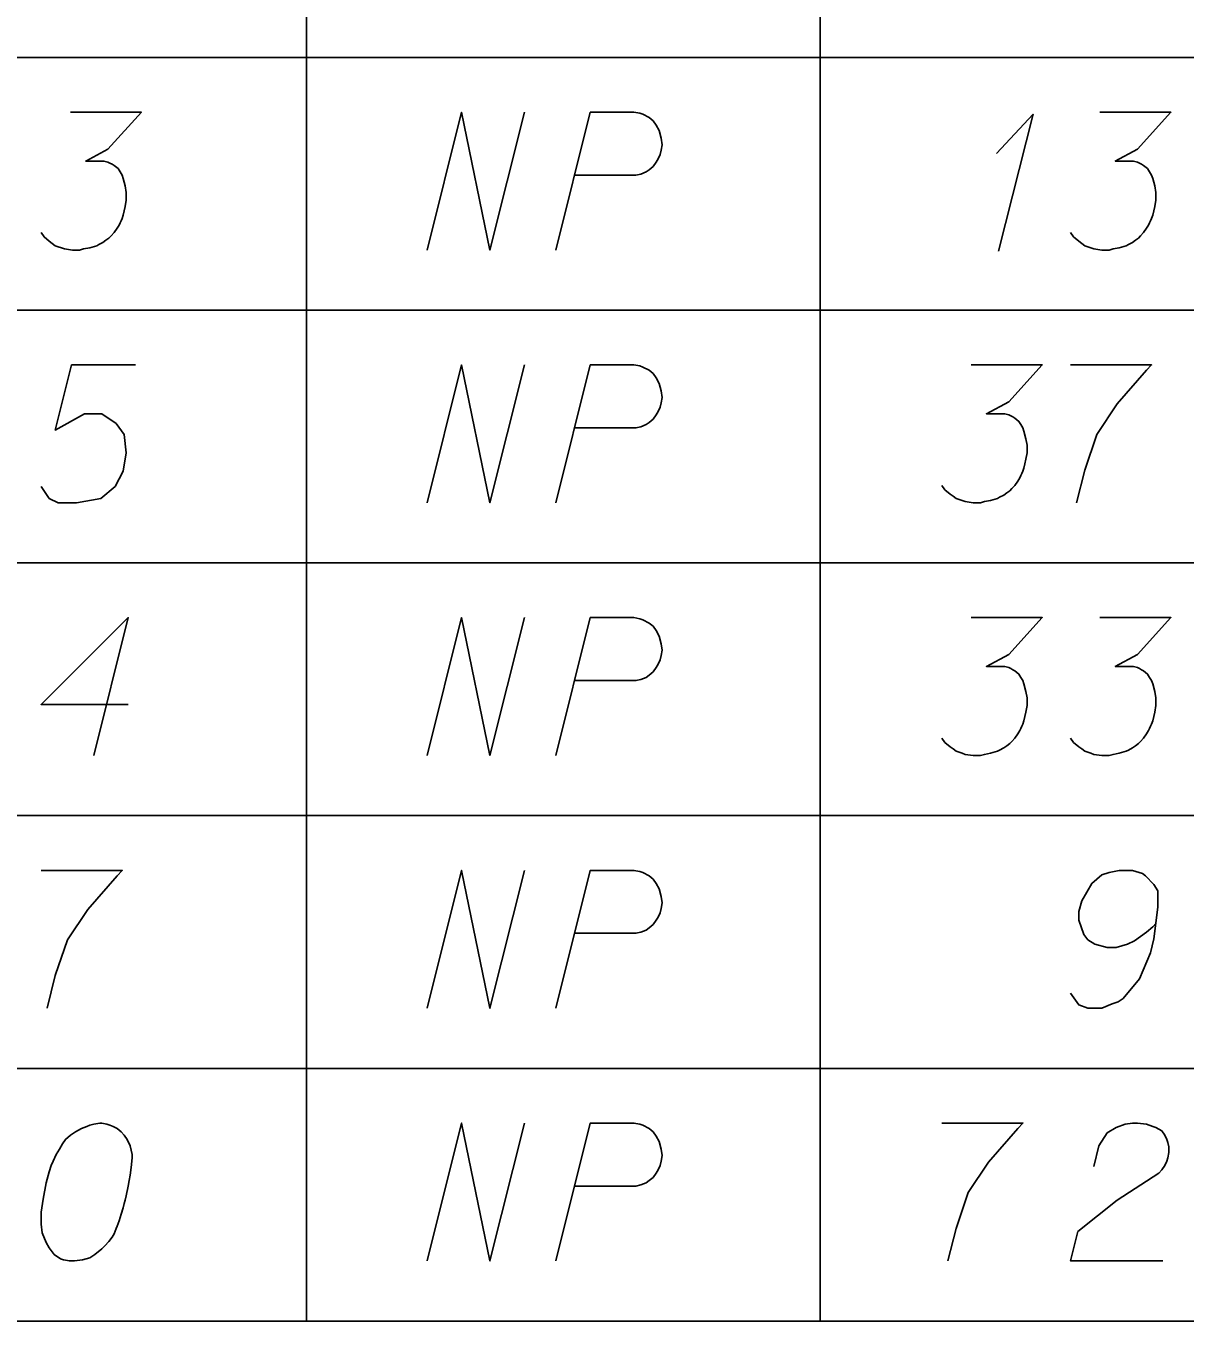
# Model space of a CAD drawing. Extents: x 2074207 to 2076812, y 516372 to 523312.
# Drawn here: x 2076498.43 to 2076538.78, y 517981.68 to 518026.78 of the extents above; entities that cross this region are included whole.
import ezdxf

# ---------------------------------------------------------------- set-up
doc = ezdxf.new("R2010")
doc.units = 0
for name, color, linetype in [('Prop DirtTable_ Soil Test Results - Outline (Major)', 7, 'Continuous'), ('Prop DirtTable_ Soil Test Results - Outline (Minor)', 7, 'Continuous'), ('Prop DirtTable_ Soil Test Results - Tx (Sample Data)', 7, 'Continuous')]:
    doc.layers.add(name, color=color, linetype=linetype)

msp = doc.modelspace()

# ---------------------------------------------------------------- linework, layer by layer
at = {"layer": 'Prop DirtTable_ Soil Test Results - Outline (Major)'}
msp.add_line((2076260.609, 517981.68), (2076811.903, 517981.68), dxfattribs=at)
at = {"layer": 'Prop DirtTable_ Soil Test Results - Outline (Minor)'}
for p, q in [((2076508.192, 518034.48), (2076508.192, 518025.68)), ((2076526.074, 518034.48), (2076526.074, 518025.68)), ((2076260.609, 518025.68), (2076811.903, 518025.68)), ((2076260.609, 518025.68), (2076811.903, 518025.68)), ((2076508.192, 518025.68), (2076508.192, 518016.88)), ((2076526.074, 518025.68), (2076526.074, 518016.88)), ((2076260.609, 518016.88), (2076811.903, 518016.88)), ((2076260.609, 518016.88), (2076811.903, 518016.88)), ((2076508.192, 518016.88), (2076508.192, 518008.08)), ((2076526.074, 518016.88), (2076526.074, 518008.08)), ((2076260.609, 518008.08), (2076811.903, 518008.08)), ((2076260.609, 518008.08), (2076811.903, 518008.08)), ((2076508.192, 518008.08), (2076508.192, 517999.28)), ((2076526.074, 518008.08), (2076526.074, 517999.28)), ((2076260.609, 517999.28), (2076811.903, 517999.28)), ((2076260.609, 517999.28), (2076811.903, 517999.28)), ((2076508.192, 517999.28), (2076508.192, 517990.48)), ((2076526.074, 517999.28), (2076526.074, 517990.48)), ((2076260.609, 517990.48), (2076811.903, 517990.48)), ((2076260.609, 517990.48), (2076811.903, 517990.48)), ((2076508.192, 517990.48), (2076508.192, 517981.68)), ((2076526.074, 517990.48), (2076526.074, 517981.68)), ((2076260.609, 517981.68), (2076811.903, 517981.68))]:
    msp.add_line(p, q, dxfattribs=at)
at = {"layer": 'Prop DirtTable_ Soil Test Results - Tx (Sample Data)'}
for points in [[(2076499.979, 518023.775), (2076502.448, 518023.775), (2076501.284, 518022.49), (2076500.508, 518022.074), (2076501.143, 518022.074), (2076501.284, 518022.037), (2076501.354, 518021.999), (2076501.425, 518021.961), (2076501.495, 518021.923), (2076501.637, 518021.81), (2076501.707, 518021.696), (2076501.778, 518021.583), (2076501.813, 518021.47), (2076501.883, 518021.205), (2076501.919, 518020.978), (2076501.919, 518020.865), (2076501.919, 518020.714), (2076501.883, 518020.487), (2076501.848, 518020.336), (2076501.813, 518020.185), (2076501.778, 518020.071), (2076501.742, 518019.996), (2076501.707, 518019.92), (2076501.672, 518019.844), (2076501.601, 518019.731), (2076501.495, 518019.58), (2076501.39, 518019.466), (2076501.319, 518019.391), (2076501.213, 518019.315), (2076501.107, 518019.24), (2076500.966, 518019.164), (2076500.896, 518019.126), (2076500.649, 518019.051), (2076500.437, 518019.013), (2076500.296, 518018.975), (2076500.049, 518018.975), (2076499.767, 518019.013), (2076499.661, 518019.051), (2076499.555, 518019.089), (2076499.449, 518019.126), (2076499.344, 518019.202), (2076499.238, 518019.278), (2076499.061, 518019.429), (2076498.956, 518019.58)], [(2076512.396, 518018.975), (2076513.595, 518023.775), (2076514.583, 518018.975), (2076515.782, 518023.775)], [(2076516.876, 518018.975), (2076518.075, 518023.775), (2076519.592, 518023.775), (2076519.803, 518023.737), (2076519.909, 518023.7), (2076520.121, 518023.586), (2076520.262, 518023.473), (2076520.368, 518023.322), (2076520.474, 518023.133), (2076520.544, 518022.868), (2076520.58, 518022.641), (2076520.544, 518022.452), (2076520.509, 518022.301), (2076520.438, 518022.15), (2076520.368, 518022.037), (2076520.262, 518021.885), (2076520.121, 518021.772), (2076520.015, 518021.696), (2076519.839, 518021.621), (2076519.662, 518021.583), (2076517.546, 518021.583)], [(2076532.22, 518022.339), (2076533.49, 518023.7), (2076532.291, 518018.937)], [(2076535.819, 518023.775), (2076538.288, 518023.775), (2076537.124, 518022.49), (2076536.348, 518022.074), (2076536.983, 518022.074), (2076537.124, 518022.037), (2076537.194, 518021.999), (2076537.265, 518021.961), (2076537.335, 518021.923), (2076537.477, 518021.81), (2076537.547, 518021.696), (2076537.618, 518021.583), (2076537.653, 518021.47), (2076537.723, 518021.205), (2076537.759, 518020.978), (2076537.759, 518020.865), (2076537.759, 518020.714), (2076537.723, 518020.487), (2076537.688, 518020.336), (2076537.653, 518020.185), (2076537.618, 518020.071), (2076537.582, 518019.996), (2076537.547, 518019.92), (2076537.512, 518019.844), (2076537.441, 518019.731), (2076537.335, 518019.58), (2076537.23, 518019.466), (2076537.159, 518019.391), (2076537.053, 518019.315), (2076536.947, 518019.24), (2076536.806, 518019.164), (2076536.736, 518019.126), (2076536.489, 518019.051), (2076536.277, 518019.013), (2076536.136, 518018.975), (2076535.889, 518018.975), (2076535.607, 518019.013), (2076535.501, 518019.051), (2076535.395, 518019.089), (2076535.289, 518019.126), (2076535.184, 518019.202), (2076535.078, 518019.278), (2076534.901, 518019.429), (2076534.796, 518019.58)], [(2076502.236, 518014.975), (2076500.014, 518014.975), (2076499.449, 518012.707), (2076500.472, 518013.274), (2076501.072, 518013.274), (2076501.566, 518012.934), (2076501.848, 518012.556), (2076501.919, 518011.914), (2076501.813, 518011.271), (2076501.531, 518010.742), (2076501.037, 518010.326), (2076500.19, 518010.175), (2076499.555, 518010.175), (2076499.238, 518010.326), (2076498.956, 518010.742)], [(2076512.396, 518010.175), (2076513.595, 518014.975), (2076514.583, 518010.175), (2076515.782, 518014.975)], [(2076516.876, 518010.175), (2076518.075, 518014.975), (2076519.592, 518014.975), (2076519.803, 518014.937), (2076519.909, 518014.9), (2076520.121, 518014.786), (2076520.262, 518014.673), (2076520.368, 518014.522), (2076520.474, 518014.333), (2076520.544, 518014.068), (2076520.58, 518013.841), (2076520.544, 518013.652), (2076520.509, 518013.501), (2076520.438, 518013.35), (2076520.368, 518013.237), (2076520.262, 518013.085), (2076520.121, 518012.972), (2076520.015, 518012.896), (2076519.839, 518012.821), (2076519.662, 518012.783), (2076517.546, 518012.783)], [(2076531.339, 518014.975), (2076533.808, 518014.975), (2076532.644, 518013.69), (2076531.868, 518013.274), (2076532.503, 518013.274), (2076532.644, 518013.237), (2076532.714, 518013.199), (2076532.785, 518013.161), (2076532.855, 518013.123), (2076532.997, 518013.01), (2076533.067, 518012.896), (2076533.138, 518012.783), (2076533.173, 518012.67), (2076533.243, 518012.405), (2076533.279, 518012.178), (2076533.279, 518012.065), (2076533.279, 518011.914), (2076533.243, 518011.687), (2076533.208, 518011.536), (2076533.173, 518011.385), (2076533.138, 518011.271), (2076533.102, 518011.196), (2076533.067, 518011.12), (2076533.032, 518011.044), (2076532.961, 518010.931), (2076532.855, 518010.78), (2076532.75, 518010.666), (2076532.679, 518010.591), (2076532.573, 518010.515), (2076532.467, 518010.44), (2076532.326, 518010.364), (2076532.256, 518010.326), (2076532.009, 518010.251), (2076531.797, 518010.213), (2076531.656, 518010.175), (2076531.409, 518010.175), (2076531.127, 518010.213), (2076531.021, 518010.251), (2076530.915, 518010.289), (2076530.809, 518010.326), (2076530.704, 518010.402), (2076530.598, 518010.478), (2076530.421, 518010.629), (2076530.316, 518010.78)], [(2076534.796, 518014.975), (2076537.618, 518014.975), (2076537.441, 518014.786), (2076536.418, 518013.615), (2076535.713, 518012.556), (2076535.289, 518011.309), (2076535.007, 518010.175)], [(2076501.989, 518003.152), (2076498.956, 518003.152), (2076501.989, 518006.175), (2076500.79, 518001.375)], [(2076512.396, 518001.375), (2076513.595, 518006.175), (2076514.583, 518001.375), (2076515.782, 518006.175)], [(2076516.876, 518001.375), (2076518.075, 518006.175), (2076519.592, 518006.175), (2076519.803, 518006.137), (2076519.909, 518006.1), (2076520.121, 518005.986), (2076520.262, 518005.873), (2076520.368, 518005.722), (2076520.474, 518005.533), (2076520.544, 518005.268), (2076520.58, 518005.041), (2076520.544, 518004.852), (2076520.509, 518004.701), (2076520.438, 518004.55), (2076520.368, 518004.437), (2076520.262, 518004.285), (2076520.121, 518004.172), (2076520.015, 518004.096), (2076519.839, 518004.021), (2076519.662, 518003.983), (2076517.546, 518003.983)], [(2076531.339, 518006.175), (2076533.808, 518006.175), (2076532.644, 518004.89), (2076531.868, 518004.474), (2076532.503, 518004.474), (2076532.644, 518004.437), (2076532.714, 518004.399), (2076532.785, 518004.361), (2076532.855, 518004.323), (2076532.997, 518004.21), (2076533.067, 518004.096), (2076533.138, 518003.983), (2076533.173, 518003.87), (2076533.243, 518003.605), (2076533.279, 518003.378), (2076533.279, 518003.265), (2076533.279, 518003.114), (2076533.243, 518002.887), (2076533.208, 518002.736), (2076533.173, 518002.585), (2076533.138, 518002.471), (2076533.102, 518002.396), (2076533.067, 518002.32), (2076533.032, 518002.244), (2076532.961, 518002.131), (2076532.855, 518001.98), (2076532.75, 518001.866), (2076532.679, 518001.791), (2076532.573, 518001.715), (2076532.467, 518001.64), (2076532.326, 518001.564), (2076532.256, 518001.526), (2076532.009, 518001.451), (2076531.797, 518001.413), (2076531.656, 518001.375), (2076531.409, 518001.375), (2076531.127, 518001.413), (2076531.021, 518001.451), (2076530.915, 518001.489), (2076530.809, 518001.526), (2076530.704, 518001.602), (2076530.598, 518001.678), (2076530.421, 518001.829), (2076530.316, 518001.98)], [(2076535.819, 518006.175), (2076538.288, 518006.175), (2076537.124, 518004.89), (2076536.348, 518004.474), (2076536.983, 518004.474), (2076537.124, 518004.437), (2076537.194, 518004.399), (2076537.265, 518004.361), (2076537.335, 518004.323), (2076537.477, 518004.21), (2076537.547, 518004.096), (2076537.618, 518003.983), (2076537.653, 518003.87), (2076537.723, 518003.605), (2076537.759, 518003.378), (2076537.759, 518003.265), (2076537.759, 518003.114), (2076537.723, 518002.887), (2076537.688, 518002.736), (2076537.653, 518002.585), (2076537.618, 518002.471), (2076537.582, 518002.396), (2076537.547, 518002.32), (2076537.512, 518002.244), (2076537.441, 518002.131), (2076537.335, 518001.98), (2076537.23, 518001.866), (2076537.159, 518001.791), (2076537.053, 518001.715), (2076536.947, 518001.64), (2076536.806, 518001.564), (2076536.736, 518001.526), (2076536.489, 518001.451), (2076536.277, 518001.413), (2076536.136, 518001.375), (2076535.889, 518001.375), (2076535.607, 518001.413), (2076535.501, 518001.451), (2076535.395, 518001.489), (2076535.289, 518001.526), (2076535.184, 518001.602), (2076535.078, 518001.678), (2076534.901, 518001.829), (2076534.796, 518001.98)], [(2076498.956, 517997.375), (2076501.778, 517997.375), (2076501.601, 517997.186), (2076500.578, 517996.015), (2076499.873, 517994.956), (2076499.449, 517993.709), (2076499.167, 517992.575)], [(2076512.396, 517992.575), (2076513.595, 517997.375), (2076514.583, 517992.575), (2076515.782, 517997.375)], [(2076516.876, 517992.575), (2076518.075, 517997.375), (2076519.592, 517997.375), (2076519.803, 517997.337), (2076519.909, 517997.3), (2076520.121, 517997.186), (2076520.262, 517997.073), (2076520.368, 517996.922), (2076520.474, 517996.733), (2076520.544, 517996.468), (2076520.58, 517996.241), (2076520.544, 517996.052), (2076520.509, 517995.901), (2076520.438, 517995.75), (2076520.368, 517995.637), (2076520.262, 517995.485), (2076520.121, 517995.372), (2076520.015, 517995.296), (2076519.839, 517995.221), (2076519.662, 517995.183), (2076517.546, 517995.183)], [(2076534.796, 517993.104), (2076535.078, 517992.689), (2076535.395, 517992.575), (2076535.889, 517992.575), (2076536.242, 517992.726), (2076536.454, 517992.802), (2076536.63, 517992.915), (2076537.194, 517993.596), (2076537.582, 517994.503), (2076537.688, 517994.994), (2076537.829, 517996.09), (2076537.829, 517996.657), (2076537.688, 517996.884), (2076537.406, 517997.186), (2076537.3, 517997.262), (2076536.947, 517997.375), (2076536.489, 517997.375), (2076536.136, 517997.3), (2076535.889, 517997.224), (2076535.536, 517996.922), (2076535.184, 517996.317), (2076535.078, 517995.939), (2076535.078, 517995.637), (2076535.254, 517995.145), (2076535.395, 517994.956), (2076535.642, 517994.805), (2076536.066, 517994.692), (2076536.383, 517994.692), (2076536.771, 517994.805), (2076537.018, 517994.918), (2076537.441, 517995.221), (2076537.653, 517995.41), (2076537.759, 517995.523)], [(2076501.072, 517988.575), (2076501.002, 517988.575), (2076500.79, 517988.537), (2076500.649, 517988.5), (2076500.543, 517988.462), (2076500.367, 517988.386), (2076500.155, 517988.273), (2076499.979, 517988.159), (2076499.802, 517988.008), (2076499.696, 517987.857), (2076499.591, 517987.668), (2076499.485, 517987.479), (2076499.379, 517987.252), (2076499.308, 517987.101), (2076499.238, 517986.874), (2076499.132, 517986.496), (2076499.026, 517985.929), (2076498.956, 517985.476), (2076498.956, 517985.06), (2076498.991, 517984.758), (2076499.132, 517984.418), (2076499.238, 517984.229), (2076499.414, 517984.002), (2076499.626, 517983.851), (2076499.732, 517983.813), (2076499.943, 517983.775), (2076500.12, 517983.775), (2076500.402, 517983.813), (2076500.649, 517983.889), (2076500.825, 517984.002), (2076501.072, 517984.191), (2076501.178, 517984.304), (2076501.319, 517984.455), (2076501.425, 517984.607), (2076501.495, 517984.72), (2076501.566, 517984.909), (2076501.601, 517984.985), (2076501.672, 517985.174), (2076501.742, 517985.4), (2076501.813, 517985.627), (2076501.848, 517985.778), (2076501.883, 517985.892), (2076501.919, 517986.043), (2076501.989, 517986.383), (2076502.025, 517986.572), (2076502.06, 517986.761), (2076502.095, 517987.026), (2076502.13, 517987.366), (2076502.13, 517987.479), (2076502.095, 517987.63), (2076502.06, 517987.781), (2076501.954, 517988.008), (2076501.848, 517988.159), (2076501.742, 517988.273), (2076501.601, 517988.386), (2076501.46, 517988.462), (2076501.354, 517988.5), (2076501.249, 517988.537), (2076501.072, 517988.575)], [(2076512.396, 517983.775), (2076513.595, 517988.575), (2076514.583, 517983.775), (2076515.782, 517988.575)], [(2076516.876, 517983.775), (2076518.075, 517988.575), (2076519.592, 517988.575), (2076519.803, 517988.537), (2076519.909, 517988.5), (2076520.121, 517988.386), (2076520.262, 517988.273), (2076520.368, 517988.122), (2076520.474, 517987.933), (2076520.544, 517987.668), (2076520.58, 517987.441), (2076520.544, 517987.252), (2076520.509, 517987.101), (2076520.438, 517986.95), (2076520.368, 517986.837), (2076520.262, 517986.685), (2076520.121, 517986.572), (2076520.015, 517986.496), (2076519.839, 517986.421), (2076519.662, 517986.383), (2076517.546, 517986.383)], [(2076530.316, 517988.575), (2076533.138, 517988.575), (2076532.961, 517988.386), (2076531.938, 517987.215), (2076531.233, 517986.156), (2076530.809, 517984.909), (2076530.527, 517983.775)], [(2076535.607, 517987.063), (2076535.783, 517987.781), (2076536.066, 517988.235), (2076536.383, 517988.424), (2076536.7, 517988.537), (2076536.947, 517988.575), (2076537.124, 517988.575), (2076537.441, 517988.537), (2076537.653, 517988.462), (2076537.759, 517988.424), (2076537.97, 517988.311), (2076538.076, 517988.159), (2076538.147, 517988.008), (2076538.182, 517987.895), (2076538.217, 517987.744), (2076538.217, 517987.555), (2076538.182, 517987.366), (2076538.147, 517987.252), (2076538.076, 517987.101), (2076537.97, 517986.95), (2076537.865, 517986.837), (2076536.418, 517985.892), (2076535.043, 517984.796), (2076534.796, 517983.775), (2076538.006, 517983.775)]]:
    msp.add_lwpolyline(points, dxfattribs=at)

doc.saveas('drawing.dxf')
